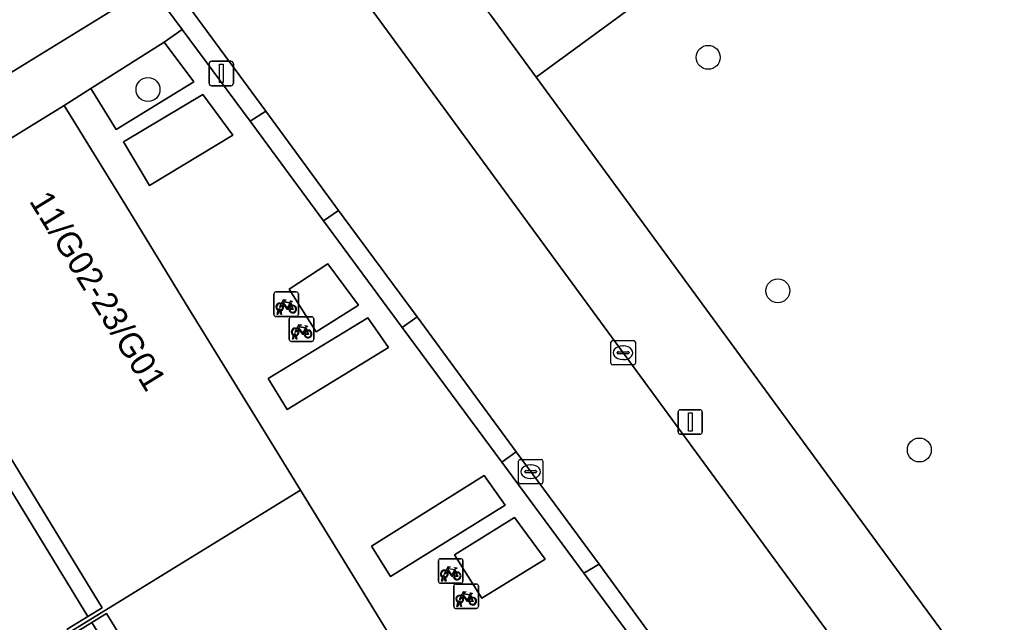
# Model space of a CAD drawing. Extents: x 159039 to 160102, y 381214 to 382524.
# Drawn here: x 159747.86 to 159787.86, y 382077.91 to 382102.53 of the extents above; entities that cross this region are included whole.
import ezdxf

# ---------------------------------------------------------------- set-up
doc = ezdxf.new("R2010")
doc.units = 0
for name, color, linetype in [('IMGEO_Boom', 7, 'Continuous'), ('IMGEO_Fietsenrek', 7, 'Continuous'), ('IMGEO_Grasland_overig', 7, 'Continuous'), ('IMGEO_Groenvoorziening', 7, 'Continuous'), ('IMGEO_Kolk', 7, 'Continuous'), ('IMGEO_Lichtmast', 7, 'Continuous'), ('IMGEO_Pand', 7, 'Continuous'), ('IMGEO_Pand_nummerreeks', 7, 'Continuous'), ('IMGEO_Rijbaan_lokaal_open', 7, 'Continuous'), ('IMGEO_Voetpad_gesloten', 7, 'Continuous'), ('IMGEO_Voetpad_open', 7, 'Continuous')]:
    doc.layers.add(name, color=color, linetype=linetype)

msp = doc.modelspace()

# ---------------------------------------------------------------- linework, layer by layer
at = {"layer": 'IMGEO_Boom'}
for centre in [(159776.003, 382100.99), (159753.111, 382099.675), (159778.846, 382091.453), (159784.63, 382084.954)]:
    msp.add_circle(centre, 0.489, dxfattribs=at)
at = {"layer": 'IMGEO_Fietsenrek'}
for p, q in [((159758.256, 382090.483), (159758.256, 382091.324)), ((159758.256, 382091.324), (159758.256, 382090.483)), ((159758.331, 382091.408), (159759.172, 382091.408)), ((159759.172, 382091.408), (159758.331, 382091.408)), ((159759.256, 382091.333), (159759.256, 382090.492)), ((159759.256, 382090.492), (159759.256, 382091.333)), ((159758.383, 382090.492), (159758.422, 382090.652)), ((159758.494, 382090.664), (159758.493, 382090.668)), ((159758.525, 382090.675), (159758.526, 382090.668)), ((159758.943, 382090.957), (159758.979, 382090.862)), ((159759.181, 382090.408), (159758.34, 382090.408)), ((159758.34, 382090.408), (159759.181, 382090.408)), ((159758.417, 382090.492), (159758.383, 382090.492)), ((159758.452, 382090.64), (159758.417, 382090.492)), ((159758.535, 382090.492), (159758.501, 382090.634)), ((159758.533, 382090.638), (159758.568, 382090.492)), ((159758.568, 382090.492), (159758.535, 382090.492)), ((159758.885, 382089.465), (159758.885, 382090.306)), ((159758.885, 382090.306), (159758.885, 382089.465)), ((159758.96, 382090.39), (159759.801, 382090.39)), ((159759.801, 382090.39), (159758.96, 382090.39)), ((159759.885, 382090.315), (159759.885, 382089.474)), ((159759.885, 382089.474), (159759.885, 382090.315)), ((159759.572, 382089.939), (159759.608, 382089.844)), ((159759.012, 382089.474), (159759.051, 382089.634)), ((159759.046, 382089.474), (159759.012, 382089.474)), ((159759.081, 382089.622), (159759.046, 382089.474)), ((159759.123, 382089.646), (159759.122, 382089.65)), ((159759.164, 382089.474), (159759.13, 382089.616)), ((159759.154, 382089.657), (159759.155, 382089.65)), ((159759.162, 382089.62), (159759.197, 382089.474)), ((159759.197, 382089.474), (159759.164, 382089.474)), ((159759.81, 382089.39), (159758.969, 382089.39)), ((159758.969, 382089.39), (159759.81, 382089.39)), ((159764.978, 382079.584), (159764.978, 382080.425)), ((159764.978, 382080.425), (159764.978, 382079.584)), ((159765.053, 382080.509), (159765.894, 382080.509)), ((159765.894, 382080.509), (159765.053, 382080.509)), ((159765.978, 382080.434), (159765.978, 382079.593)), ((159765.978, 382079.593), (159765.978, 382080.434)), ((159765.665, 382080.058), (159765.701, 382079.963)), ((159765.903, 382079.509), (159765.062, 382079.509)), ((159765.062, 382079.509), (159765.903, 382079.509)), ((159765.105, 382079.593), (159765.144, 382079.753)), ((159765.139, 382079.593), (159765.105, 382079.593)), ((159765.174, 382079.741), (159765.139, 382079.593)), ((159765.216, 382079.765), (159765.215, 382079.769)), ((159765.257, 382079.593), (159765.223, 382079.735)), ((159765.247, 382079.776), (159765.248, 382079.769)), ((159765.255, 382079.739), (159765.29, 382079.593)), ((159765.29, 382079.593), (159765.257, 382079.593)), ((159765.685, 382079.48), (159766.526, 382079.48)), ((159766.526, 382079.48), (159765.685, 382079.48)), ((159765.61, 382078.555), (159765.61, 382079.396)), ((159765.61, 382079.396), (159765.61, 382078.555)), ((159766.61, 382079.405), (159766.61, 382078.564)), ((159766.61, 382078.564), (159766.61, 382079.405)), ((159765.737, 382078.564), (159765.776, 382078.724)), ((159765.806, 382078.712), (159765.771, 382078.564)), ((159765.848, 382078.736), (159765.847, 382078.74)), ((159765.889, 382078.564), (159765.855, 382078.706)), ((159765.879, 382078.747), (159765.88, 382078.74)), ((159765.887, 382078.71), (159765.922, 382078.564)), ((159766.297, 382079.029), (159766.333, 382078.934)), ((159766.535, 382078.48), (159765.694, 382078.48)), ((159765.694, 382078.48), (159766.535, 382078.48)), ((159765.771, 382078.564), (159765.737, 382078.564)), ((159765.922, 382078.564), (159765.889, 382078.564))]:
    msp.add_line(p, q, dxfattribs=at)
for points in [[(159758.569, 382090.934), (159758.664, 382091.098), (159758.75, 382091.084), (159758.752, 382091.075), (159758.696, 382091.064), (159758.669, 382091.019), (159758.925, 382090.978)], [(159758.925, 382090.978), (159758.95, 382091.027), (159758.944, 382091.031), (159758.921, 382091.035), (159758.909, 382091.042), (159758.908, 382091.045), (159758.91, 382091.05), (159759.005, 382091.035), (159759.007, 382091.025), (159758.997, 382091.012), (159758.985, 382091.006), (159758.971, 382091.012), (159758.943, 382090.957)], [(159758.59, 382090.882), (159758.538, 382090.792), (159758.498, 382090.767), (159758.499, 382090.814), (159758.554, 382090.908)], [(159758.865, 382090.69), (159758.815, 382090.69), (159758.624, 382090.941), (159758.605, 382090.909)], [(159758.912, 382090.953), (159758.655, 382090.994), (159758.638, 382090.965), (159758.805, 382090.745), (159758.912, 382090.953)], [(159758.96, 382090.855), (159758.93, 382090.932), (159758.821, 382090.714), (159758.864, 382090.714)], [(159758.894, 382090.714), (159759.014, 382090.713), (159758.97, 382090.827)], [(159758.99, 382090.834), (159759.045, 382090.689), (159758.895, 382090.689)], [(159759.219, 382089.864), (159759.167, 382089.774), (159759.127, 382089.749), (159759.128, 382089.796), (159759.183, 382089.89)], [(159759.198, 382089.916), (159759.293, 382090.08), (159759.379, 382090.066), (159759.381, 382090.057), (159759.325, 382090.046), (159759.298, 382090.001), (159759.554, 382089.96)], [(159759.494, 382089.672), (159759.444, 382089.672), (159759.253, 382089.923), (159759.234, 382089.891)], [(159759.541, 382089.935), (159759.284, 382089.976), (159759.267, 382089.947), (159759.434, 382089.727), (159759.541, 382089.935)], [(159759.589, 382089.837), (159759.559, 382089.914), (159759.45, 382089.696), (159759.493, 382089.696)], [(159759.554, 382089.96), (159759.579, 382090.009), (159759.573, 382090.013), (159759.55, 382090.017), (159759.538, 382090.024), (159759.537, 382090.027), (159759.539, 382090.032), (159759.634, 382090.017), (159759.636, 382090.007), (159759.626, 382089.994), (159759.614, 382089.988), (159759.6, 382089.994), (159759.572, 382089.939)], [(159759.523, 382089.696), (159759.643, 382089.695), (159759.599, 382089.809)], [(159759.619, 382089.816), (159759.674, 382089.671), (159759.524, 382089.671)], [(159765.312, 382079.983), (159765.26, 382079.893), (159765.22, 382079.868), (159765.221, 382079.915), (159765.276, 382080.009)], [(159765.291, 382080.035), (159765.386, 382080.199), (159765.472, 382080.185), (159765.474, 382080.176), (159765.418, 382080.165), (159765.391, 382080.12), (159765.647, 382080.079)], [(159765.587, 382079.791), (159765.537, 382079.791), (159765.346, 382080.042), (159765.327, 382080.01)], [(159765.634, 382080.054), (159765.377, 382080.095), (159765.36, 382080.066), (159765.527, 382079.846), (159765.634, 382080.054)], [(159765.682, 382079.956), (159765.652, 382080.033), (159765.543, 382079.815), (159765.586, 382079.815)], [(159765.616, 382079.815), (159765.736, 382079.814), (159765.692, 382079.928)], [(159765.712, 382079.935), (159765.767, 382079.79), (159765.617, 382079.79)], [(159765.647, 382080.079), (159765.672, 382080.128), (159765.666, 382080.132), (159765.643, 382080.136), (159765.631, 382080.143), (159765.63, 382080.146), (159765.632, 382080.151), (159765.727, 382080.136), (159765.729, 382080.126), (159765.719, 382080.113), (159765.707, 382080.107), (159765.693, 382080.113), (159765.665, 382080.058)], [(159765.923, 382079.006), (159766.018, 382079.17), (159766.104, 382079.156), (159766.106, 382079.147), (159766.05, 382079.136), (159766.023, 382079.091), (159766.279, 382079.05)], [(159766.266, 382079.025), (159766.009, 382079.066), (159765.992, 382079.037), (159766.159, 382078.817), (159766.266, 382079.025)], [(159766.279, 382079.05), (159766.304, 382079.099), (159766.298, 382079.103), (159766.275, 382079.107), (159766.263, 382079.114), (159766.262, 382079.117), (159766.264, 382079.122), (159766.359, 382079.107), (159766.361, 382079.097), (159766.351, 382079.084), (159766.339, 382079.078), (159766.325, 382079.084), (159766.297, 382079.029)], [(159765.944, 382078.954), (159765.892, 382078.864), (159765.852, 382078.839), (159765.853, 382078.886), (159765.908, 382078.98)], [(159766.219, 382078.762), (159766.169, 382078.762), (159765.978, 382079.013), (159765.959, 382078.981)], [(159766.314, 382078.927), (159766.284, 382079.004), (159766.175, 382078.786), (159766.218, 382078.786)], [(159766.248, 382078.786), (159766.368, 382078.785), (159766.324, 382078.899)], [(159766.344, 382078.906), (159766.399, 382078.761), (159766.249, 382078.761)]]:
    msp.add_lwpolyline(points, dxfattribs=at)
for centre, radius, start, end in [((159758.334, 382091.33), 0.0779, 92.4484, 184.2845), ((159758.334, 382091.33), 0.0779, 92.4484, 184.2845), ((159759.178, 382091.33), 0.0779, 2.4484, 94.2845), ((159759.178, 382091.33), 0.0779, 2.4484, 94.2845), ((159758.496, 382090.793), 0.159, 62.6766, 242.1369), ((159758.496, 382090.793), 0.129, 63.3192, 238.903), ((159758.476, 382090.664), 0.0499, 12.8025, 158.6934), ((159758.476, 382090.664), 0.0174, 12.8025, 163.4502), ((159758.496, 382090.793), 0.129, 253.415, 269.0204), ((159758.496, 382090.793), 0.129, 283.6043, 43.4302), ((159758.496, 382090.793), 0.159, 283.5766, 46.6042), ((159759.023, 382090.709), 0.159, 113.3408, 178.3217), ((159759.023, 382090.709), 0.159, 187.0065, 105.7708), ((159759.023, 382090.709), 0.129, 113.923, 177.9556), ((159759.023, 382090.709), 0.129, 188.6715, 104.5883), ((159758.334, 382090.486), 0.0779, 182.4484, 274.2845), ((159758.334, 382090.486), 0.0779, 182.4484, 274.2845), ((159758.496, 382090.793), 0.159, 253.9967, 271.7867), ((159758.963, 382090.312), 0.0779, 92.4484, 184.2845), ((159758.963, 382090.312), 0.0779, 92.4484, 184.2845), ((159759.178, 382090.486), 0.0779, 272.4484, 4.2845), ((159759.178, 382090.486), 0.0779, 272.4484, 4.2845), ((159759.807, 382090.312), 0.0779, 2.4484, 94.2845), ((159759.807, 382090.312), 0.0779, 2.4484, 94.2845), ((159759.125, 382089.775), 0.159, 62.6766, 242.1369), ((159759.125, 382089.775), 0.129, 63.3192, 238.903), ((159759.125, 382089.775), 0.129, 283.6043, 43.4302), ((159759.125, 382089.775), 0.159, 283.5766, 46.6042), ((159759.652, 382089.691), 0.159, 187.0065, 105.7708), ((159758.963, 382089.468), 0.0779, 182.4484, 274.2845), ((159758.963, 382089.468), 0.0779, 182.4484, 274.2845), ((159759.105, 382089.646), 0.0499, 12.8025, 158.6934), ((159759.125, 382089.775), 0.159, 253.9967, 271.7867), ((159759.105, 382089.646), 0.0174, 12.8025, 163.4502), ((159759.125, 382089.775), 0.129, 253.415, 269.0204), ((159759.652, 382089.691), 0.159, 113.3408, 178.3217), ((159759.652, 382089.691), 0.129, 113.923, 177.9556), ((159759.652, 382089.691), 0.129, 188.6715, 104.5883), ((159759.807, 382089.468), 0.0779, 272.4484, 4.2845), ((159759.807, 382089.468), 0.0779, 272.4484, 4.2845), ((159765.056, 382080.431), 0.0779, 92.4484, 184.2845), ((159765.056, 382080.431), 0.0779, 92.4484, 184.2845), ((159765.9, 382080.431), 0.0779, 2.4484, 94.2845), ((159765.9, 382080.431), 0.0779, 2.4484, 94.2845), ((159765.218, 382079.894), 0.159, 62.6766, 242.1369), ((159765.218, 382079.894), 0.129, 63.3192, 238.903), ((159765.218, 382079.894), 0.129, 283.6043, 43.4302), ((159765.218, 382079.894), 0.159, 283.5766, 46.6042), ((159765.745, 382079.81), 0.159, 113.3408, 178.3217), ((159765.745, 382079.81), 0.159, 187.0065, 105.7708), ((159765.745, 382079.81), 0.129, 113.923, 177.9556), ((159765.745, 382079.81), 0.129, 188.6715, 104.5883), ((159765.056, 382079.587), 0.0779, 182.4484, 274.2845), ((159765.056, 382079.587), 0.0779, 182.4484, 274.2845), ((159765.198, 382079.765), 0.0499, 12.8025, 158.6934), ((159765.218, 382079.894), 0.159, 253.9967, 271.7867), ((159765.198, 382079.765), 0.0174, 12.8025, 163.4502), ((159765.218, 382079.894), 0.129, 253.415, 269.0204), ((159765.688, 382079.402), 0.0779, 92.4484, 184.2845), ((159765.688, 382079.402), 0.0779, 92.4484, 184.2845), ((159765.9, 382079.587), 0.0779, 272.4484, 4.2845), ((159765.9, 382079.587), 0.0779, 272.4484, 4.2845), ((159766.532, 382079.402), 0.0779, 2.4484, 94.2845), ((159766.532, 382079.402), 0.0779, 2.4484, 94.2845), ((159765.85, 382078.865), 0.159, 62.6766, 242.1369), ((159765.85, 382078.865), 0.129, 63.3192, 238.903), ((159765.83, 382078.736), 0.0499, 12.8025, 158.6934), ((159765.85, 382078.865), 0.159, 253.9967, 271.7867), ((159765.83, 382078.736), 0.0174, 12.8025, 163.4502), ((159765.85, 382078.865), 0.129, 253.415, 269.0204), ((159765.85, 382078.865), 0.129, 283.6043, 43.4302), ((159765.85, 382078.865), 0.159, 283.5766, 46.6042), ((159766.377, 382078.781), 0.159, 113.3408, 178.3217), ((159766.377, 382078.781), 0.159, 187.0065, 105.7708), ((159766.377, 382078.781), 0.129, 113.923, 177.9556), ((159766.377, 382078.781), 0.129, 188.6715, 104.5883), ((159765.688, 382078.558), 0.0779, 182.4484, 274.2845), ((159765.688, 382078.558), 0.0779, 182.4484, 274.2845), ((159766.532, 382078.558), 0.0779, 272.4484, 4.2845), ((159766.532, 382078.558), 0.0779, 272.4484, 4.2845)]:
    msp.add_arc(centre, radius, start, end, dxfattribs=at)
at = {"layer": 'IMGEO_Grasland_overig'}
for points in [[(159750.65, 382078.151), (159751.24, 382078.513), (159747.203, 382085.105), (159746.616, 382084.744)], [(159755.62, 382071.437), (159751.418, 382078.275), (159750.818, 382077.906), (159755.019, 382071.068)]]:
    msp.add_lwpolyline(points, close=True, dxfattribs=at)
at = {"layer": 'IMGEO_Groenvoorziening'}
for points in [[(159832.833, 382098.3), (159813.825, 382124.21), (159810.972, 382128.099), (159796.985, 382118.117), (159795.722, 382119.781), (159794.696, 382119.03), (159795.927, 382117.409), (159781.677, 382107.42), (159780.669, 382108.753), (159779.561, 382107.941), (159780.482, 382106.683), (159776.459, 382103.673), (159775.504, 382104.97), (159768.971, 382100.183), (159784.554, 382078.918), (159786.945, 382075.655), (159791.878, 382068.923), (159802.875, 382053.916), (159808.903, 382062.847)], [(159753.766, 382101.612), (159750.77, 382099.72), (159751.809, 382098.046), (159754.982, 382099.988)], [(159755.356, 382099.478), (159752.107, 382097.533), (159753.178, 382095.753), (159756.577, 382097.807)], [(159760.463, 382092.563), (159758.877, 382091.521), (159759.981, 382089.781), (159761.712, 382090.872)], [(159762.94, 382089.143), (159762.094, 382090.353), (159758.015, 382087.88), (159758.803, 382086.61)], [(159767.707, 382082.706), (159766.845, 382083.905), (159762.24, 382081.029), (159763.018, 382079.793)], [(159768.091, 382082.197), (159765.641, 382080.67), (159766.753, 382078.904), (159769.338, 382080.497)]]:
    msp.add_lwpolyline(points, close=True, dxfattribs=at)
msp.add_lwpolyline([(159733.78, 382103.908), (159739.24, 382095.288), (159753.22, 382103.886), (159745.435, 382114.521)], dxfattribs=at)
at = {"layer": 'IMGEO_Kolk'}
for p, q in [((159772.024, 382088.5), (159772.024, 382089.352)), ((159772.099, 382089.426), (159772.951, 382089.426)), ((159772.512, 382089.206), (159772.537, 382089.206)), ((159773.025, 382089.352), (159773.025, 382088.5)), ((159772.283, 382088.92), (159772.283, 382088.932)), ((159772.721, 382088.883), (159772.323, 382088.883)), ((159772.326, 382088.969), (159772.724, 382088.969)), ((159772.535, 382088.646), (159772.51, 382088.646)), ((159772.767, 382088.932), (159772.767, 382088.92)), ((159772.951, 382088.426), (159772.099, 382088.426)), ((159768.25, 382083.643), (159768.25, 382084.495)), ((159768.325, 382084.569), (159769.177, 382084.569)), ((159768.738, 382084.349), (159768.763, 382084.349)), ((159769.251, 382084.495), (159769.251, 382083.643)), ((159768.509, 382084.063), (159768.509, 382084.075)), ((159768.947, 382084.026), (159768.549, 382084.026)), ((159768.552, 382084.112), (159768.95, 382084.112)), ((159768.993, 382084.075), (159768.993, 382084.063)), ((159769.177, 382083.569), (159768.325, 382083.569)), ((159768.761, 382083.789), (159768.736, 382083.789))]:
    msp.add_line(p, q, dxfattribs=at)
for points in [[(159772.024, 382088.5), (159772.024, 382089.352)], [(159772.099, 382089.426), (159772.951, 382089.426)], [(159773.025, 382089.352), (159773.025, 382088.5)], [(159772.951, 382088.426), (159772.099, 382088.426)], [(159768.25, 382083.643), (159768.25, 382084.495)], [(159768.325, 382084.569), (159769.177, 382084.569)], [(159769.251, 382084.495), (159769.251, 382083.643)], [(159769.177, 382083.569), (159768.325, 382083.569)]]:
    msp.add_lwpolyline(points, dxfattribs=at)
for centre, radius, start, end in [((159772.101, 382089.35), 0.0765, 91.552, 178.448), ((159772.101, 382089.35), 0.0765, 91.552, 178.448), ((159772.949, 382089.35), 0.0765, 1.552, 88.448), ((159772.949, 382089.35), 0.0765, 1.552, 88.448), ((159772.323, 382088.929), 0.0403, 85.8775, 175.7526), ((159772.32, 382088.919), 0.0366, 178.938, 274.7102), ((159772.724, 382088.926), 0.043, 264.8664, 352.4533), ((159772.728, 382088.931), 0.0386, 1.7309, 96.639), ((159772.101, 382088.502), 0.0765, 181.552, 268.448), ((159772.101, 382088.502), 0.0765, 181.552, 268.448), ((159772.949, 382088.502), 0.0765, 271.552, 358.448), ((159772.949, 382088.502), 0.0765, 271.552, 358.448), ((159768.327, 382084.493), 0.0765, 91.552, 178.448), ((159768.327, 382084.493), 0.0765, 91.552, 178.448), ((159769.175, 382084.493), 0.0765, 1.552, 88.448), ((159769.175, 382084.493), 0.0765, 1.552, 88.448), ((159768.549, 382084.072), 0.0403, 85.8775, 175.7526), ((159768.546, 382084.062), 0.0366, 178.938, 274.7102), ((159768.95, 382084.069), 0.043, 264.8664, 352.4533), ((159768.954, 382084.074), 0.0386, 1.7309, 96.639), ((159768.327, 382083.645), 0.0765, 181.552, 268.448), ((159768.327, 382083.645), 0.0765, 181.552, 268.448), ((159769.175, 382083.645), 0.0765, 271.552, 358.448), ((159769.175, 382083.645), 0.0765, 271.552, 358.448)]:
    msp.add_arc(centre, radius, start, end, dxfattribs=at)
for centre, major_axis, ratio, start_param, end_param in [((159772.511, 382088.926), (-0.387, 0.002), 0.722429, 4.712389, 7.853982), ((159772.536, 382088.926), (-0.39, 0.002), 0.717154, 1.570796, 4.712389), ((159768.737, 382084.069), (-0.387, 0.002), 0.722429, 4.712389, 7.853982), ((159768.762, 382084.069), (-0.39, 0.002), 0.717154, 1.570796, 4.712389)]:
    msp.add_ellipse(centre, major_axis=major_axis, ratio=ratio, start_param=start_param, end_param=end_param, dxfattribs=at)
at = {"layer": 'IMGEO_Lichtmast'}
for p, q in [((159755.609, 382099.931), (159755.609, 382100.731)), ((159755.609, 382100.731), (159755.609, 382099.931)), ((159755.709, 382100.831), (159756.499, 382100.831)), ((159756.499, 382100.831), (159755.709, 382100.831)), ((159756.599, 382100.731), (159756.599, 382099.931)), ((159756.599, 382099.931), (159756.599, 382100.731)), ((159756.499, 382099.831), (159755.709, 382099.831)), ((159755.709, 382099.831), (159756.499, 382099.831)), ((159774.772, 382085.696), (159774.772, 382086.496)), ((159774.772, 382086.496), (159774.772, 382085.696)), ((159774.872, 382086.596), (159775.662, 382086.596)), ((159775.662, 382086.596), (159774.872, 382086.596)), ((159775.762, 382086.496), (159775.762, 382085.696)), ((159775.762, 382085.696), (159775.762, 382086.496)), ((159775.662, 382085.596), (159774.872, 382085.596)), ((159774.872, 382085.596), (159775.662, 382085.596))]:
    msp.add_line(p, q, dxfattribs=at)
for points in [[(159756.029, 382100.706), (159756.179, 382100.706), (159756.179, 382099.956), (159756.029, 382099.956), (159756.029, 382100.706)], [(159775.192, 382086.471), (159775.342, 382086.471), (159775.342, 382085.721), (159775.192, 382085.721), (159775.192, 382086.471)]]:
    msp.add_lwpolyline(points, dxfattribs=at)
for centre, start, end in [((159755.709, 382100.731), 90, 180), ((159755.709, 382100.731), 90, 180), ((159756.499, 382100.731), 0, 90), ((159756.499, 382100.731), 360, 90), ((159755.709, 382099.931), 180, 270), ((159755.709, 382099.931), 180, 270), ((159756.499, 382099.931), 270, 0), ((159756.499, 382099.931), 270, 0), ((159774.872, 382086.496), 90, 180), ((159774.872, 382086.496), 90, 180), ((159775.662, 382086.496), 0, 90), ((159775.662, 382086.496), 360, 90), ((159774.872, 382085.696), 180, 270), ((159774.872, 382085.696), 180, 270), ((159775.662, 382085.696), 270, 0), ((159775.662, 382085.696), 270, 0)]:
    msp.add_arc(centre, 0.1, start, end, dxfattribs=at)
at = {"layer": 'IMGEO_Pand'}
for points in [[(159749.884, 382077.505), (159759.338, 382083.317), (159757.803, 382085.814), (159754.663, 382090.925), (159752.199, 382094.935), (159749.686, 382099.024), (159740.23, 382093.213), (159740.388, 382092.956), (159741.245, 382093.483), (159741.845, 382093.852), (159746.073, 382086.948), (159747.203, 382085.105), (159751.24, 382078.513), (159750.65, 382078.151), (159749.806, 382077.632)], [(159749.884, 382077.505), (159749.961, 382077.379), (159750.818, 382077.906), (159751.418, 382078.275), (159755.62, 382071.437), (159756.752, 382069.595), (159760.99, 382062.698), (159760.39, 382062.329), (159759.533, 382061.802), (159759.69, 382061.544), (159769.146, 382067.356), (159769.07, 382067.479), (159766.568, 382071.552), (159764.217, 382075.377), (159760.971, 382080.66), (159759.338, 382083.317)]]:
    msp.add_lwpolyline(points, close=True, dxfattribs=at)
at = {"layer": 'IMGEO_Rijbaan_lokaal_open'}
for points in [[(159781.876, 382076.165), (159781.499, 382076.679), (159755.605, 382112.017), (159744.965, 382126.468), (159744.969, 382126.486), (159715.372, 382166.794), (159705.189, 382180.726)], [(159707.493, 382167.658), (159718.11, 382153.094), (159720.935, 382149.164), (159724.127, 382144.933), (159728.082, 382139.395), (159731.441, 382134.942), (159734.359, 382130.87), (159755.153, 382102.564), (159757.925, 382098.791), (159760.892, 382094.737), (159764.112, 382090.39), (159768.155, 382084.874), (159771.547, 382080.291), (159774.55, 382076.184), (159776.817, 382073.113)], [(159768.971, 382100.183), (159767.105, 382102.73), (159758.564, 382114.395), (159755.424, 382118.684)], [(159755.605, 382112.017), (159781.499, 382076.679), (159781.876, 382076.165)], [(159783.547, 382072.816), (159783.606, 382072.62), (159784.162, 382072.805), (159784.403, 382072.944), (159800.645, 382050.791), (159801.772, 382049.254), (159803.974, 382052.416), (159802.875, 382053.916), (159791.878, 382068.923), (159786.945, 382075.655), (159784.554, 382078.918), (159768.971, 382100.183)]]:
    msp.add_lwpolyline(points, dxfattribs=at)
at = {"layer": 'IMGEO_Voetpad_gesloten'}
for points in [[(159767.105, 382102.73), (159768.971, 382100.183), (159775.504, 382104.97)], [(159740.23, 382093.213), (159749.686, 382099.024), (159750.77, 382099.72), (159753.766, 382101.612), (159754.509, 382102.127), (159753.22, 382103.886), (159739.24, 382095.288)], [(159776.554, 382072.301), (159775.749, 382071.729), (159770.12, 382068.147), (159769.07, 382067.479), (159769.146, 382067.356), (159759.69, 382061.544), (159759.533, 382061.802), (159760.39, 382062.329), (159756.151, 382069.226), (159756.752, 382069.595), (159755.62, 382071.437), (159755.019, 382071.068), (159750.818, 382077.906), (159749.961, 382077.379), (159749.884, 382077.505), (159749.806, 382077.632), (159750.65, 382078.151), (159746.616, 382084.744)]]:
    msp.add_lwpolyline(points, dxfattribs=at)
at = {"layer": 'IMGEO_Voetpad_open'}
for points in [[(159734.359, 382130.87), (159733.777, 382130.435), (159736.646, 382126.526), (159738.033, 382124.631), (159743.875, 382116.651), (159745.435, 382114.521), (159753.22, 382103.886), (159754.509, 382102.127), (159757.28, 382098.378), (159757.925, 382098.791), (159755.153, 382102.564)], [(159753.178, 382095.753), (159752.107, 382097.533), (159755.356, 382099.478), (159756.577, 382097.807)], [(159757.925, 382098.791), (159757.28, 382098.378), (159760.282, 382094.316), (159760.892, 382094.737)], [(159760.892, 382094.737), (159760.282, 382094.316), (159763.503, 382089.959), (159764.112, 382090.39)], [(159759.981, 382089.781), (159758.877, 382091.521), (159760.463, 382092.563), (159761.712, 382090.872)], [(159758.803, 382086.61), (159758.015, 382087.88), (159762.094, 382090.353), (159762.94, 382089.143)], [(159764.112, 382090.39), (159763.503, 382089.959), (159767.571, 382084.454), (159768.155, 382084.874)], [(159768.155, 382084.874), (159767.571, 382084.454), (159770.922, 382079.921), (159771.547, 382080.291)], [(159766.845, 382083.905), (159767.707, 382082.706), (159763.018, 382079.793), (159762.24, 382081.029)], [(159768.091, 382082.197), (159769.338, 382080.497), (159766.753, 382078.904), (159765.641, 382080.67)], [(159771.547, 382080.291), (159770.922, 382079.921), (159773.964, 382075.805), (159774.55, 382076.184)]]:
    msp.add_lwpolyline(points, close=True, dxfattribs=at)
msp.add_lwpolyline([(159773.964, 382075.805), (159770.922, 382079.921), (159767.571, 382084.454), (159763.503, 382089.959), (159760.282, 382094.316), (159757.28, 382098.378), (159754.509, 382102.127), (159753.766, 382101.612), (159754.982, 382099.988), (159751.809, 382098.046), (159750.77, 382099.72), (159749.686, 382099.024), (159752.199, 382094.935), (159754.663, 382090.925), (159757.803, 382085.814), (159759.338, 382083.317), (159760.971, 382080.66), (159764.217, 382075.377)], dxfattribs=at)

# ---------------------------------------------------------------- texts
at = {"layer": 'IMGEO_Pand_nummerreeks'}
msp.add_text('11/G02-23/G01', height=1, rotation=301.5704, dxfattribs=at).set_placement((159748.234, 382095.123))

doc.saveas('drawing.dxf')
